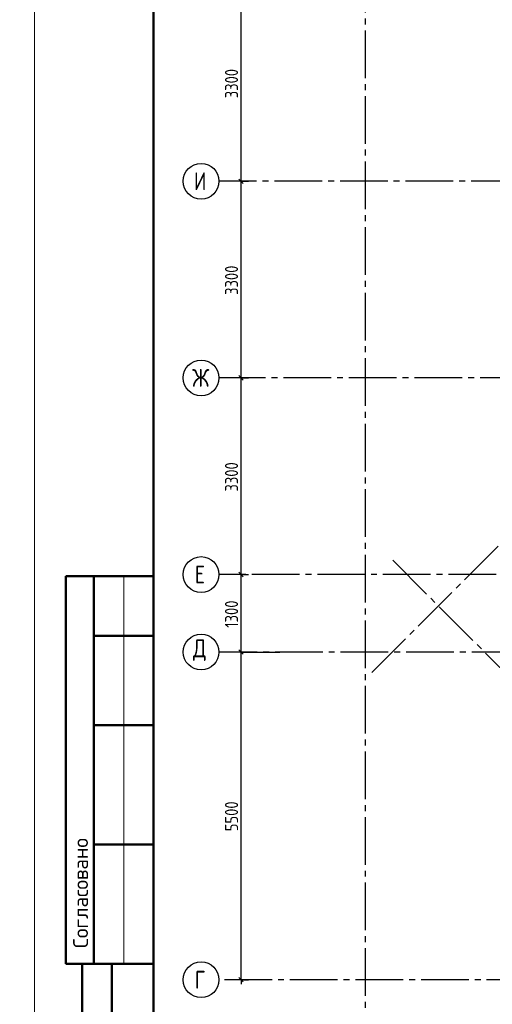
# Model space of a CAD drawing. Header units: millimetres. Extents: x 40580 to 1168286, y -220995 to 81020.
# Tile 356 of 419: x 939022 to 946950, y -120050 to -103527. Entities that reach past the tile are written whole.
import ezdxf

# ---------------------------------------------------------------- set-up
doc = ezdxf.new("R2010")
doc.units = ezdxf.units.MM
doc.linetypes.add('______5', pattern=[1100, 800, -100, 100, -100])
doc.linetypes.add('CENTER', pattern=[2, 1.25, -0.25, 0.25, -0.25])
doc.layers.add('Standard', color=7, linetype='Continuous', lineweight=25)
doc.layers.add('ОСИ', color=7, linetype='CENTER', lineweight=15)
doc.styles.add('GOST 2.304-81', font='txt')
doc.styles.add('ISOCPEUR', font='isocpeur.ttf')

msp = doc.modelspace()

# ---------------------------------------------------------------- linework, layer by layer
at = {"layer": 'Standard', "color": 7, "linetype": 'Continuous', "lineweight": -3, "transparency": 33554687}
for p, q in [((942735.3, -106238.3), (942735.3, -102938.3)), ((942735.3, -109538.3), (942735.3, -106238.3)), ((942735.3, -112838.3), (942735.3, -109538.3)), ((942735.3, -114138.3), (942735.3, -112838.3)), ((942735.3, -119638.3), (942735.3, -119713.3))]:
    msp.add_line(p, q, dxfattribs=at)
at = {"layer": 'Standard', "color": 251, "linetype": 'Continuous', "lineweight": -3, "true_color": 0x656565, "transparency": 33554687}
for p, q in [((942735.3, -106238.3), (942610.3, -106238.3)), ((942735.3, -106238.3), (942860.3, -106238.3)), ((942735.3, -109538.3), (942610.3, -109538.3)), ((942735.3, -109538.3), (942860.3, -109538.3)), ((942735.3, -112838.3), (942610.3, -112838.3)), ((942735.3, -112838.3), (942860.3, -112838.3)), ((942735.3, -114138.3), (942610.3, -114138.3)), ((942735.3, -114138.3), (942860.3, -114138.3)), ((942735.3, -114138.3), (943385.3, -114138.3)), ((942735.3, -119638.3), (942464.8, -119638.3)), ((942735.3, -119638.3), (942610.3, -119638.3)), ((942735.3, -119638.3), (942860.3, -119638.3))]:
    msp.add_line(p, q, dxfattribs=at)
at = {"layer": 'Standard', "color": 7, "linetype": 'Continuous', "lineweight": 25, "transparency": 33554687}
for p, q in [((942772.8, -106275.8), (942697.8, -106200.8)), ((942772.8, -109575.8), (942697.8, -109500.8)), ((942772.8, -112875.8), (942697.8, -112800.8)), ((942772.8, -114175.8), (942697.8, -114100.8)), ((942772.8, -119675.8), (942697.8, -119600.8))]:
    msp.add_line(p, q, dxfattribs=at)
at = {"layer": 'Standard', "color": 7, "linetype": 'Continuous', "lineweight": 50, "transparency": 33554687}
for p, q in [((941268.3, -112868.4), (939795.1, -112868.4)), ((939795.1, -112868.4), (939795.1, -119368.4)), ((939795.1, -112868.4), (939795.1, -119368.4)), ((940268.3, -112868.4), (940268.3, -119368.4)), ((941268.3, -113868.4), (940268.3, -113868.4)), ((941268.3, -115368.4), (940268.3, -115368.4)), ((941268.3, -117368.4), (940268.3, -117368.4)), ((939795.1, -119368.4), (941268.3, -119368.4)), ((940068.3, -127868.4), (940068.3, -119368.4)), ((940068.3, -127868.4), (940068.3, -119368.4)), ((940568.3, -127868.4), (940568.3, -119368.4))]:
    msp.add_line(p, q, dxfattribs=at)
at = {"layer": 'Standard', "color": 7, "linetype": 'Continuous', "lineweight": 13, "transparency": 33554687}
msp.add_line((940768.3, -112868.4), (940768.3, -119368.4), dxfattribs=at)
for points in [[(909568.3, -128368.4), (939268.3, -128368.4), (939268.3, -86368.4), (909568.3, -86368.4), (909568.3, -128368.4)], [(939268.3, -128368.4), (968968.3, -128368.4), (968968.3, -86368.4), (939268.3, -86368.4), (939268.3, -128368.4)]]:
    msp.add_lwpolyline(points, close=True, dxfattribs=at)
at = {"layer": 'Standard', "color": 7, "linetype": 'Continuous', "lineweight": 50, "transparency": 33554687}
msp.add_lwpolyline([(941268.3, -86868.4), (968468.3, -86868.4), (968468.3, -127868.4), (941268.3, -127868.4), (941268.3, -86868.4)], close=True, dxfattribs=at)
at = {"layer": 'Standard', "color": 251, "linetype": 'Continuous', "lineweight": -3, "true_color": 0x656565, "transparency": 33554687}
for points in [[(942735.3, -106238.3), (942718.3, -106238.3), (942718.3, -106238.3), (942718.3, -106238.3), (942718.3, -106238.3), (942718.3, -106238.3), (942718.3, -106238.3), (942718.3, -106238.3), (942718.3, -106238.3), (942718.3, -106238.3), (942718.3, -106238.3), (942464.8, -106238.3)], [(942735.3, -109538.3), (942718.3, -109538.3), (942718.3, -109538.3), (942718.3, -109538.3), (942718.3, -109538.3), (942718.3, -109538.3), (942718.3, -109538.3), (942718.3, -109538.3), (942718.3, -109538.3), (942718.3, -109538.3), (942718.3, -109538.3), (942718.3, -109538.3), (942718.3, -109538.3), (942464.8, -109538.3)], [(942735.3, -112838.3), (942718.3, -112838.3), (942718.3, -112838.3), (942718.3, -112838.3), (942718.3, -112838.3), (942718.3, -112838.3), (942718.3, -112838.3), (942718.3, -112838.3), (942718.3, -112838.3), (942718.3, -112838.3), (942718.3, -112838.3), (942718.3, -112838.3), (942718.3, -112838.3), (942718.3, -112838.3), (942718.3, -112838.3), (942464.8, -112838.3)]]:
    msp.add_lwpolyline(points, dxfattribs=at)
at = {"layer": 'Standard', "color": 7, "linetype": 'Continuous', "lineweight": -3, "transparency": 33554687}
msp.add_lwpolyline([(942735.3, -119638.3), (942735.3, -117210.5), (942735.3, -117210.5), (942735.3, -114138.3)], dxfattribs=at)
at = {"layer": 'ОСИ', "color": 8, "linetype": '______5', "lineweight": -3, "transparency": 33554687}
for p, q in [((944815.3, -88308.3), (944815.3, -121348.3)), ((944929.8, -114481.7), (954263.4, -105148)), ((951795.3, -106238.3), (942364.8, -106238.3)), ((950845.3, -109538.3), (942364.8, -109538.3)), ((945281.7, -112599.7), (952729.8, -120047.8)), ((958015.3, -112838.3), (942364.8, -112838.3)), ((956205.3, -114138.3), (942364.8, -114138.3)), ((956205.3, -114138.3), (942364.8, -114138.3)), ((955355.3, -119638.3), (942364.8, -119638.3))]:
    msp.add_line(p, q, dxfattribs=at)
at = {"layer": 'ОСИ', "color": 7, "linetype": 'Continuous', "lineweight": -3, "transparency": 33554687}
for centre in [(942064.8, -106238.3), (942064.8, -109538.3), (942064.8, -112838.3), (942064.8, -114138.3), (942064.8, -114138.3), (942064.8, -119638.3)]:
    msp.add_circle(centre, 300, dxfattribs=at)

# ---------------------------------------------------------------- texts
at = {"layer": 'Standard', "color": 7, "linetype": 'Continuous', "lineweight": 25, "transparency": 33554687, "char_height": 220, "attachment_point": 7, "rotation": 90, "style": 'GOST 2.304-81'}
for s, insert, width in [('3300', (942685.3, -104846.3), 641.476), ('3300', (942685.3, -108146.3), 641.476), ('3300', (942685.3, -111446.3), 641.476), ('1300', (942685.3, -113730.7), 610.171), ('5500', (942685.3, -117146.3), 641.476)]:
    msp.add_mtext(s, dxfattribs=dict(at, insert=insert, width=width))
at = {"layer": 'Standard', "color": 7, "linetype": 'Continuous', "lineweight": 50, "transparency": 33554687, "insert": (940168.3, -119107), "char_height": 250, "width": 2071.875, "attachment_point": 7, "rotation": 90, "style": 'ISOCPEUR'}
msp.add_mtext('\\A1;{\\fISOCPEUR|i0|b0;\\H250.000000;\\W1.000000;\\C7;Согласовано}\\P', dxfattribs=at)
at = {"layer": 'ОСИ', "color": 7, "linetype": 'Continuous', "lineweight": 25, "transparency": 33554687, "char_height": 300, "attachment_point": 7, "style": 'ISOCPEUR'}
for s, insert, width in [('\\W0.80;И', (941944.8, -106388.3), 359.83), ('\\W0.83;Ж', (941914.8, -109688.3), 425), ('\\W0.78;Е', (941959.8, -112988.3), 326.853), ('\\W0.82;Д', (941929.8, -114288.3), 392.649), ('\\W0.78;Г', (941959.8, -119788.3), 326.853)]:
    msp.add_mtext(s, dxfattribs=dict(at, insert=insert, width=width))

doc.saveas('drawing.dxf')
